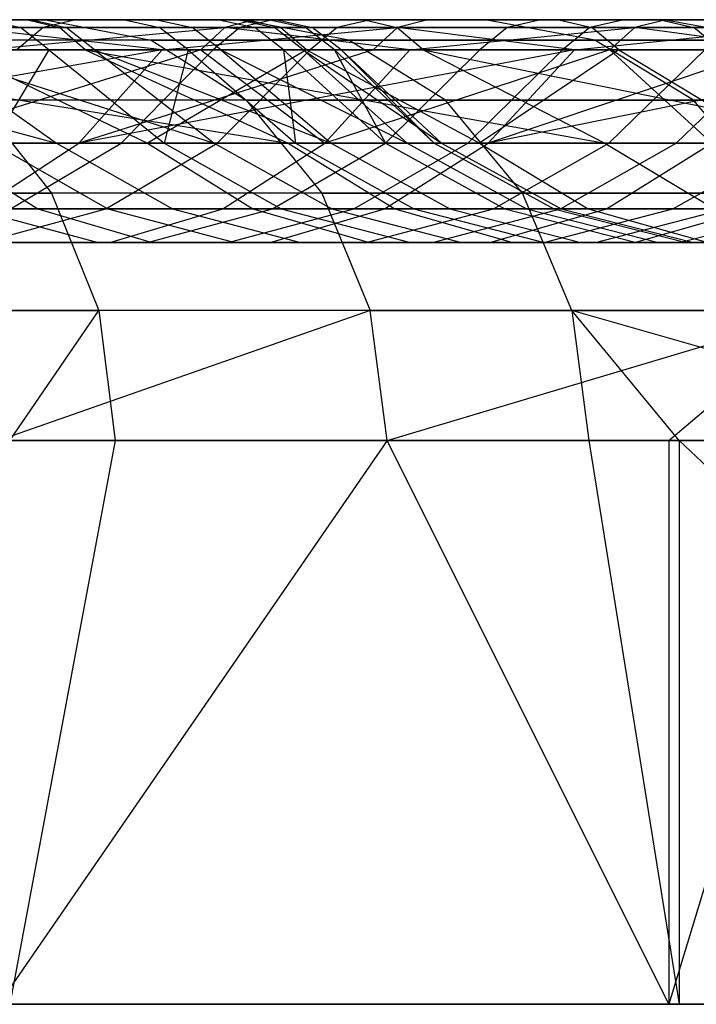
# Model space of a CAD drawing. Extents: x -172 to 172, y -29 to 28.
# Tile 856 of 914: x 136 to 144, y 8 to 19. Entities that reach past the tile are written whole.
import ezdxf

# ---------------------------------------------------------------- set-up
doc = ezdxf.new("R2010")
doc.units = 0
doc.header["$LTSCALE"] = 25.4
doc.layers.get('0').update_dxf_attribs({"linetype": 'CONTINUOUS'})

msp = doc.modelspace()

# ---------------------------------------------------------------- linework, layer by layer
at = {"color": 0}
for p, q in [((130.312, 19.3, -1138.012), (135.959, 19.3, -1145.417)), ((130.312, 19.3, -1138.012), (135.959, 19.3, -1145.417)), ((135.75, 19.3, -1315.411), (131.281, 19.3, -1323.253)), ((135.75, 19.3, -1315.411), (131.281, 19.3, -1323.253)), ((131.643, 19.205, -1323.474), (136.124, 19.205, -1315.61)), ((131.643, 19.205, -1323.474), (136.124, 19.205, -1315.61)), ((135.929, 19.205, -1306.298), (131.955, 19.205, -1314.24)), ((135.929, 19.205, -1306.298), (131.955, 19.205, -1314.24)), ((132.329, 19.3, -1314.44), (136.314, 19.3, -1306.476)), ((132.329, 19.3, -1314.44), (136.314, 19.3, -1306.476)), ((132.779, 19.205, -1145.569), (138.092, 19.205, -1153.238)), ((132.779, 19.205, -1145.569), (138.092, 19.205, -1153.238)), ((138.288, 19.3, -1337.763), (132.822, 19.3, -1345.302)), ((138.288, 19.3, -1337.763), (132.822, 19.3, -1345.302)), ((138.448, 19.3, -1153.006), (133.121, 19.3, -1145.318)), ((138.448, 19.3, -1153.006), (133.121, 19.3, -1145.318)), ((135.663, 19.205, -1212.242), (133.497, 19.205, -1203.949)), ((135.663, 19.205, -1212.242), (133.497, 19.205, -1203.949)), ((135.79, 19.3, -1271.695), (133.781, 19.3, -1280)), ((135.79, 19.3, -1271.695), (133.781, 19.3, -1280)), ((134.19, 19.205, -1280.113), (136.205, 19.205, -1271.782)), ((134.19, 19.205, -1280.113), (136.205, 19.205, -1271.782)), ((134.197, 19.3, -1168.242), (138.368, 19.3, -1176.247)), ((134.197, 19.3, -1168.242), (138.368, 19.3, -1176.247)), ((138.75, 19.205, -1176.062), (134.568, 19.205, -1168.035)), ((138.75, 19.205, -1176.062), (134.568, 19.205, -1168.035)), ((134.605, 19.205, -1177.424), (138.268, 19.205, -1185.513)), ((134.605, 19.205, -1177.424), (138.268, 19.205, -1185.513)), ((138.66, 19.3, -1185.35), (134.986, 19.3, -1177.237)), ((138.66, 19.3, -1185.35), (134.986, 19.3, -1177.237)), ((140.144, 19.205, -1330.033), (135.01, 19.205, -1337.823)), ((137.345, 18.94, -1333.775), (135.01, 19.205, -1337.823)), ((140.144, 19.205, -1330.033), (135.01, 19.205, -1337.823)), ((137.345, 18.94, -1333.775), (135.01, 19.205, -1337.823)), ((135.207, 18.94, -1149.562), (138.092, 19.205, -1153.238)), ((135.207, 18.94, -1149.562), (138.092, 19.205, -1153.238)), ((135.249, 19.3, -1212.336), (136.896, 19.3, -1220.721)), ((135.249, 19.3, -1212.336), (136.896, 19.3, -1220.721)), ((135.249, 19.3, -1212.336), (135.663, 19.205, -1212.242)), ((135.249, 19.3, -1212.336), (135.663, 19.205, -1212.242)), ((135.358, 19.3, -1338.066), (140.505, 19.3, -1330.256)), ((135.358, 19.3, -1338.066), (140.505, 19.3, -1330.256)), ((135.929, 19.205, -1306.298), (135.616, 18.94, -1306.153)), ((135.929, 19.205, -1306.298), (135.616, 18.94, -1306.153)), ((137.314, 19.205, -1220.652), (135.663, 19.205, -1212.242)), ((137.314, 19.205, -1220.652), (135.663, 19.205, -1212.242)), ((135.998, 18.94, -1212.165), (135.663, 19.205, -1212.242)), ((135.998, 18.94, -1212.165), (135.663, 19.205, -1212.242)), ((139.751, 19.3, -1307.319), (135.75, 19.3, -1315.411)), ((135.75, 19.3, -1315.411), (136.124, 19.205, -1315.61)), ((139.751, 19.3, -1307.319), (135.75, 19.3, -1315.411)), ((135.75, 19.3, -1315.411), (136.124, 19.205, -1315.61)), ((137.283, 19.3, -1263.282), (135.79, 19.3, -1271.695)), ((137.283, 19.3, -1263.282), (135.79, 19.3, -1271.695)), ((135.79, 19.3, -1271.695), (136.205, 19.205, -1271.782)), ((135.79, 19.3, -1271.695), (136.205, 19.205, -1271.782)), ((136.314, 19.3, -1306.476), (135.929, 19.205, -1306.298)), ((136.314, 19.3, -1306.476), (135.929, 19.205, -1306.298)), ((139.425, 19.205, -1298.135), (135.929, 19.205, -1306.298)), ((139.425, 19.205, -1298.135), (135.929, 19.205, -1306.298)), ((135.959, 19.3, -1145.417), (141.186, 19.3, -1153.124)), ((135.959, 19.3, -1145.417), (141.186, 19.3, -1153.124)), ((135.959, 19.3, -1145.417), (137.213, 19.055, -1144.515)), ((135.959, 19.3, -1145.417), (137.213, 19.055, -1144.515)), ((136.428, 18.94, -1315.771), (136.124, 19.205, -1315.61)), ((136.124, 19.205, -1315.61), (140.136, 19.205, -1307.496)), ((136.124, 19.205, -1315.61), (140.136, 19.205, -1307.496)), ((136.428, 18.94, -1315.771), (136.124, 19.205, -1315.61)), ((136.542, 18.94, -1271.852), (136.205, 19.205, -1271.782)), ((136.205, 19.205, -1271.782), (137.703, 19.205, -1263.343)), ((136.205, 19.205, -1271.782), (137.703, 19.205, -1263.343)), ((136.542, 18.94, -1271.852), (136.205, 19.205, -1271.782)), ((136.314, 19.3, -1306.476), (139.82, 19.3, -1298.29)), ((136.314, 19.3, -1306.476), (139.82, 19.3, -1298.29)), ((136.896, 19.3, -1220.721), (138.023, 19.3, -1229.191)), ((136.896, 19.3, -1220.721), (138.023, 19.3, -1229.191)), ((136.896, 19.3, -1220.721), (137.314, 19.205, -1220.652)), ((136.896, 19.3, -1220.721), (137.314, 19.205, -1220.652)), ((138.256, 19.3, -1254.792), (137.283, 19.3, -1263.282)), ((137.283, 19.3, -1263.282), (137.703, 19.205, -1263.343)), ((138.256, 19.3, -1254.792), (137.283, 19.3, -1263.282)), ((137.283, 19.3, -1263.282), (137.703, 19.205, -1263.343)), ((138.445, 19.205, -1229.148), (137.314, 19.205, -1220.652)), ((137.654, 18.94, -1220.596), (137.314, 19.205, -1220.652)), ((138.445, 19.205, -1229.148), (137.314, 19.205, -1220.652)), ((137.654, 18.94, -1220.596), (137.314, 19.205, -1220.652)), ((137.345, 18.94, -1333.775), (140.144, 19.205, -1330.033)), ((137.345, 18.94, -1333.775), (140.144, 19.205, -1330.033)), ((138.044, 18.94, -1263.393), (137.703, 19.205, -1263.343)), ((138.044, 18.94, -1263.393), (137.703, 19.205, -1263.343)), ((137.703, 19.205, -1263.343), (138.679, 19.205, -1254.828)), ((137.703, 19.205, -1263.343), (138.679, 19.205, -1254.828)), ((137.804, 18.94, -1153.426), (138.092, 19.205, -1153.238)), ((137.804, 18.94, -1153.426), (138.092, 19.205, -1153.238)), ((138.268, 19.205, -1185.513), (137.951, 18.94, -1185.646)), ((138.268, 19.205, -1185.513), (137.951, 18.94, -1185.646)), ((138.023, 19.3, -1229.191), (138.627, 19.3, -1237.715)), ((138.023, 19.3, -1229.191), (138.445, 19.205, -1229.148)), ((138.023, 19.3, -1229.191), (138.627, 19.3, -1237.715)), ((138.023, 19.3, -1229.191), (138.445, 19.205, -1229.148)), ((138.448, 19.3, -1153.006), (138.092, 19.205, -1153.238)), ((138.448, 19.3, -1153.006), (138.092, 19.205, -1153.238)), ((140.291, 18.94, -1157.361), (138.092, 19.205, -1153.238)), ((140.291, 18.94, -1157.361), (138.092, 19.205, -1153.238)), ((138.092, 19.205, -1153.238), (142.964, 19.205, -1161.194)), ((138.092, 19.205, -1153.238), (142.964, 19.205, -1161.194)), ((138.705, 19.3, -1246.259), (138.256, 19.3, -1254.792)), ((138.705, 19.3, -1246.259), (138.256, 19.3, -1254.792)), ((138.256, 19.3, -1254.792), (138.679, 19.205, -1254.828)), ((138.256, 19.3, -1254.792), (138.679, 19.205, -1254.828)), ((138.66, 19.3, -1185.35), (138.268, 19.205, -1185.513)), ((138.66, 19.3, -1185.35), (138.268, 19.205, -1185.513)), ((138.268, 19.205, -1185.513), (141.446, 19.205, -1193.806)), ((138.268, 19.205, -1185.513), (141.446, 19.205, -1193.806)), ((143.327, 19.3, -1329.931), (138.288, 19.3, -1337.763)), ((139.564, 19.055, -1338.635), (138.288, 19.3, -1337.763)), ((143.327, 19.3, -1329.931), (138.288, 19.3, -1337.763)), ((139.564, 19.055, -1338.635), (138.288, 19.3, -1337.763)), ((138.368, 19.3, -1176.247), (142.062, 19.3, -1184.483)), ((138.368, 19.3, -1176.247), (142.062, 19.3, -1184.483)), ((138.368, 19.3, -1176.247), (138.75, 19.205, -1176.062)), ((138.368, 19.3, -1176.247), (138.75, 19.205, -1176.062)), ((139.051, 19.205, -1237.698), (138.445, 19.205, -1229.148)), ((138.787, 18.94, -1229.113), (138.445, 19.205, -1229.148)), ((139.051, 19.205, -1237.698), (138.445, 19.205, -1229.148)), ((138.787, 18.94, -1229.113), (138.445, 19.205, -1229.148)), ((143.332, 19.3, -1160.983), (138.448, 19.3, -1153.006)), ((143.332, 19.3, -1160.983), (138.448, 19.3, -1153.006)), ((138.627, 19.3, -1237.715), (138.705, 19.3, -1246.259)), ((138.627, 19.3, -1237.715), (139.051, 19.205, -1237.698)), ((138.627, 19.3, -1237.715), (138.705, 19.3, -1246.259)), ((138.627, 19.3, -1237.715), (139.051, 19.205, -1237.698)), ((141.846, 19.3, -1193.666), (138.66, 19.3, -1185.35)), ((141.846, 19.3, -1193.666), (138.66, 19.3, -1185.35)), ((139.022, 18.94, -1254.856), (138.679, 19.205, -1254.828)), ((139.022, 18.94, -1254.856), (138.679, 19.205, -1254.828)), ((138.679, 19.205, -1254.828), (139.129, 19.205, -1246.268)), ((138.679, 19.205, -1254.828), (139.129, 19.205, -1246.268)), ((138.705, 19.3, -1246.259), (139.129, 19.205, -1246.268)), ((138.705, 19.3, -1246.259), (139.129, 19.205, -1246.268)), ((139.06, 18.94, -1175.912), (138.75, 19.205, -1176.062)), ((142.454, 19.205, -1184.321), (138.75, 19.205, -1176.062)), ((139.06, 18.94, -1175.912), (138.75, 19.205, -1176.062)), ((142.454, 19.205, -1184.321), (138.75, 19.205, -1176.062)), ((139.129, 19.205, -1246.268), (139.051, 19.205, -1237.698)), ((139.394, 18.94, -1237.684), (139.051, 19.205, -1237.698)), ((139.129, 19.205, -1246.268), (139.051, 19.205, -1237.698)), ((139.394, 18.94, -1237.684), (139.051, 19.205, -1237.698)), ((139.425, 19.205, -1298.135), (139.105, 18.94, -1298.008)), ((139.425, 19.205, -1298.135), (139.105, 18.94, -1298.008)), ((139.473, 18.94, -1246.276), (139.129, 19.205, -1246.268)), ((139.473, 18.94, -1246.276), (139.129, 19.205, -1246.268)), ((139.82, 19.3, -1298.29), (139.425, 19.205, -1298.135)), ((139.82, 19.3, -1298.29), (139.425, 19.205, -1298.135)), ((142.431, 19.205, -1289.778), (139.425, 19.205, -1298.135)), ((142.431, 19.205, -1289.778), (139.425, 19.205, -1298.135)), ((143.27, 19.3, -1299.007), (139.751, 19.3, -1307.319)), ((143.27, 19.3, -1299.007), (139.751, 19.3, -1307.319)), ((139.751, 19.3, -1307.319), (140.136, 19.205, -1307.496)), ((139.751, 19.3, -1307.319), (140.136, 19.205, -1307.496)), ((139.82, 19.3, -1298.29), (142.835, 19.3, -1289.91)), ((139.82, 19.3, -1298.29), (142.835, 19.3, -1289.91)), ((139.852, 18.94, -1329.852), (140.144, 19.205, -1330.033)), ((139.852, 18.94, -1329.852), (140.144, 19.205, -1330.033)), ((140.449, 18.94, -1307.64), (140.136, 19.205, -1307.496)), ((140.136, 19.205, -1307.496), (143.665, 19.205, -1299.161)), ((140.136, 19.205, -1307.496), (143.665, 19.205, -1299.161)), ((140.449, 18.94, -1307.64), (140.136, 19.205, -1307.496)), ((140.505, 19.3, -1330.256), (140.144, 19.205, -1330.033)), ((140.505, 19.3, -1330.256), (140.144, 19.205, -1330.033)), ((142.247, 18.94, -1325.86), (140.144, 19.205, -1330.033)), ((142.247, 18.94, -1325.86), (140.144, 19.205, -1330.033)), ((144.83, 19.205, -1321.965), (140.144, 19.205, -1330.033)), ((144.83, 19.205, -1321.965), (140.144, 19.205, -1330.033)), ((140.291, 18.94, -1157.361), (142.964, 19.205, -1161.194)), ((140.291, 18.94, -1157.361), (142.964, 19.205, -1161.194)), ((140.505, 19.3, -1330.256), (145.202, 19.3, -1322.168)), ((140.505, 19.3, -1330.256), (145.202, 19.3, -1322.168)), ((141.446, 19.205, -1193.806), (141.121, 18.94, -1193.92)), ((141.446, 19.205, -1193.806), (141.121, 18.94, -1193.92)), ((141.186, 19.3, -1153.124), (145.977, 19.3, -1161.11)), ((142.489, 19.055, -1152.293), (141.186, 19.3, -1153.124)), ((141.186, 19.3, -1153.124), (145.977, 19.3, -1161.11)), ((142.489, 19.055, -1152.293), (141.186, 19.3, -1153.124)), ((141.846, 19.3, -1193.666), (141.446, 19.205, -1193.806)), ((141.846, 19.3, -1193.666), (141.446, 19.205, -1193.806)), ((141.446, 19.205, -1193.806), (144.126, 19.205, -1202.272)), ((141.446, 19.205, -1193.806), (144.126, 19.205, -1202.272)), ((144.534, 19.3, -1202.156), (141.846, 19.3, -1193.666)), ((144.534, 19.3, -1202.156), (141.846, 19.3, -1193.666)), ((142.062, 19.3, -1184.483), (145.266, 19.3, -1192.922)), ((142.062, 19.3, -1184.483), (145.266, 19.3, -1192.922)), ((142.062, 19.3, -1184.483), (142.454, 19.205, -1184.321)), ((142.062, 19.3, -1184.483), (142.454, 19.205, -1184.321)), ((142.431, 19.205, -1289.778), (142.104, 18.94, -1289.672)), ((142.431, 19.205, -1289.778), (142.104, 18.94, -1289.672)), ((142.247, 18.94, -1325.86), (144.83, 19.205, -1321.965)), ((142.247, 18.94, -1325.86), (144.83, 19.205, -1321.965)), ((142.835, 19.3, -1289.91), (142.431, 19.205, -1289.778)), ((142.835, 19.3, -1289.91), (142.431, 19.205, -1289.778)), ((144.938, 19.205, -1281.259), (142.431, 19.205, -1289.778)), ((144.938, 19.205, -1281.259), (142.431, 19.205, -1289.778)), ((145.667, 19.205, -1192.783), (142.454, 19.205, -1184.321)), ((142.772, 18.94, -1184.189), (142.454, 19.205, -1184.321)), ((142.772, 18.94, -1184.189), (142.454, 19.205, -1184.321)), ((145.667, 19.205, -1192.783), (142.454, 19.205, -1184.321)), ((142.665, 18.94, -1161.366), (142.964, 19.205, -1161.194)), ((142.665, 18.94, -1161.366), (142.964, 19.205, -1161.194)), ((142.835, 19.3, -1289.91), (145.348, 19.3, -1281.367)), ((142.835, 19.3, -1289.91), (145.348, 19.3, -1281.367)), ((143.332, 19.3, -1160.983), (142.964, 19.205, -1161.194)), ((143.332, 19.3, -1160.983), (142.964, 19.205, -1161.194)), ((142.964, 19.205, -1161.194), (147.377, 19.205, -1169.414)), ((144.925, 18.94, -1165.436), (142.964, 19.205, -1161.194)), ((142.964, 19.205, -1161.194), (147.377, 19.205, -1169.414)), ((144.925, 18.94, -1165.436), (142.964, 19.205, -1161.194)), ((146.295, 19.3, -1290.503), (143.27, 19.3, -1299.007)), ((143.27, 19.3, -1299.007), (143.665, 19.205, -1299.161)), ((146.295, 19.3, -1290.503), (143.27, 19.3, -1299.007)), ((143.27, 19.3, -1299.007), (143.665, 19.205, -1299.161)), ((143.327, 19.3, -1329.931), (144.649, 19.055, -1330.731)), ((147.923, 19.3, -1321.832), (143.327, 19.3, -1329.931)), ((143.327, 19.3, -1329.931), (144.649, 19.055, -1330.731)), ((147.923, 19.3, -1321.832), (143.327, 19.3, -1329.931)), ((147.756, 19.3, -1169.224), (143.332, 19.3, -1160.983)), ((147.756, 19.3, -1169.224), (143.332, 19.3, -1160.983)), ((143.986, 18.94, -1299.286), (143.665, 19.205, -1299.161)), ((143.986, 18.94, -1299.286), (143.665, 19.205, -1299.161)), ((143.665, 19.205, -1299.161), (146.699, 19.205, -1290.633)), ((143.665, 19.205, -1299.161), (146.699, 19.205, -1290.633)), ((137.213, 19.055, -1144.515), (131.514, 19.055, -1137.042)), ((137.213, 19.055, -1144.515), (131.514, 19.055, -1137.042)), ((139.564, 19.055, -1338.635), (134.047, 19.055, -1346.243)), ((139.564, 19.055, -1338.635), (134.047, 19.055, -1346.243)), ((137.213, 19.055, -1144.515), (142.489, 19.055, -1152.293)), ((137.213, 19.055, -1144.515), (138.345, 18.345, -1143.7)), ((137.213, 19.055, -1144.515), (142.489, 19.055, -1152.293)), ((137.213, 19.055, -1144.515), (138.345, 18.345, -1143.7)), ((144.649, 19.055, -1330.731), (139.564, 19.055, -1338.635)), ((144.649, 19.055, -1330.731), (139.564, 19.055, -1338.635)), ((140.714, 18.345, -1339.421), (139.564, 19.055, -1338.635)), ((140.714, 18.345, -1339.421), (139.564, 19.055, -1338.635)), ((143.663, 18.345, -1151.543), (142.489, 19.055, -1152.293)), ((142.489, 19.055, -1152.293), (147.323, 19.055, -1160.352)), ((142.489, 19.055, -1152.293), (147.323, 19.055, -1160.352)), ((143.663, 18.345, -1151.543), (142.489, 19.055, -1152.293)), ((137.345, 18.94, -1333.775), (131.052, 17.832, -1340.692)), ((137.345, 18.94, -1333.775), (131.052, 17.832, -1340.692)), ((131.937, 18.94, -1323.653), (138.843, 17.832, -1313.697)), ((131.937, 18.94, -1323.653), (136.428, 18.94, -1315.771)), ((131.937, 18.94, -1323.653), (138.843, 17.832, -1313.697)), ((131.937, 18.94, -1323.653), (136.428, 18.94, -1315.771)), ((131.992, 18.94, -1288.415), (136.09, 17.832, -1278.939)), ((131.992, 18.94, -1288.415), (136.09, 17.832, -1278.939)), ((135.998, 18.94, -1212.165), (133.827, 18.94, -1203.852)), ((135.998, 18.94, -1212.165), (133.827, 18.94, -1203.852)), ((137.804, 18.94, -1153.426), (134.232, 17.832, -1150.238)), ((137.804, 18.94, -1153.426), (134.232, 17.832, -1150.238)), ((134.296, 18.94, -1177.575), (137.951, 18.94, -1185.646)), ((134.296, 18.94, -1177.575), (137.951, 18.94, -1185.646)), ((134.522, 18.94, -1280.204), (136.09, 17.832, -1278.939)), ((134.522, 18.94, -1280.204), (137.965, 17.832, -1270.814)), ((134.522, 18.94, -1280.204), (136.09, 17.832, -1278.939)), ((134.522, 18.94, -1280.204), (137.965, 17.832, -1270.814)), ((134.522, 18.94, -1280.204), (136.542, 18.94, -1271.852)), ((134.522, 18.94, -1280.204), (136.542, 18.94, -1271.852)), ((137.345, 18.94, -1333.775), (134.728, 18.94, -1337.625)), ((137.345, 18.94, -1333.775), (134.728, 18.94, -1337.625)), ((139.06, 18.94, -1175.912), (134.868, 18.94, -1167.867)), ((134.868, 18.94, -1167.867), (137.17, 17.832, -1169.6)), ((139.06, 18.94, -1175.912), (134.868, 18.94, -1167.867)), ((134.868, 18.94, -1167.867), (137.17, 17.832, -1169.6)), ((135.207, 18.94, -1149.562), (137.804, 18.94, -1153.426)), ((135.207, 18.94, -1149.562), (137.804, 18.94, -1153.426)), ((135.998, 18.94, -1212.165), (135.328, 17.832, -1204.774)), ((135.998, 18.94, -1212.165), (135.328, 17.832, -1204.774)), ((139.105, 18.94, -1298.008), (135.616, 18.94, -1306.153)), ((139.105, 18.94, -1298.008), (135.616, 18.94, -1306.153)), ((137.654, 18.94, -1220.596), (135.998, 18.94, -1212.165)), ((135.998, 18.94, -1212.165), (137.37, 17.832, -1212.858)), ((137.654, 18.94, -1220.596), (135.998, 18.94, -1212.165)), ((135.998, 18.94, -1212.165), (137.37, 17.832, -1212.858)), ((142.247, 18.94, -1325.86), (136.354, 17.832, -1333.122)), ((139.852, 18.94, -1329.852), (136.354, 17.832, -1333.122)), ((142.247, 18.94, -1325.86), (136.354, 17.832, -1333.122)), ((139.852, 18.94, -1329.852), (136.354, 17.832, -1333.122)), ((137.345, 18.94, -1333.775), (136.354, 17.832, -1333.122)), ((137.345, 18.94, -1333.775), (136.354, 17.832, -1333.122)), ((136.428, 18.94, -1315.771), (138.843, 17.832, -1313.697)), ((136.428, 18.94, -1315.771), (138.843, 17.832, -1313.697)), ((136.428, 18.94, -1315.771), (142.606, 17.832, -1305.729)), ((136.428, 18.94, -1315.771), (142.606, 17.832, -1305.729)), ((136.428, 18.94, -1315.771), (140.449, 18.94, -1307.64)), ((136.428, 18.94, -1315.771), (140.449, 18.94, -1307.64)), ((136.542, 18.94, -1271.852), (138.044, 18.94, -1263.393)), ((136.542, 18.94, -1271.852), (137.965, 17.832, -1270.814)), ((136.542, 18.94, -1271.852), (139.356, 17.832, -1262.593)), ((136.542, 18.94, -1271.852), (137.965, 17.832, -1270.814)), ((136.542, 18.94, -1271.852), (139.356, 17.832, -1262.593)), ((136.542, 18.94, -1271.852), (138.044, 18.94, -1263.393)), ((136.856, 17.832, -1186.103), (137.951, 18.94, -1185.646)), ((136.856, 17.832, -1186.103), (137.951, 18.94, -1185.646)), ((139.06, 18.94, -1175.912), (137.17, 17.832, -1169.6)), ((139.06, 18.94, -1175.912), (137.17, 17.832, -1169.6)), ((139.852, 18.94, -1329.852), (137.345, 18.94, -1333.775)), ((139.852, 18.94, -1329.852), (137.345, 18.94, -1333.775)), ((137.654, 18.94, -1220.596), (137.37, 17.832, -1212.858)), ((137.654, 18.94, -1220.596), (137.37, 17.832, -1212.858)), ((138.787, 18.94, -1229.113), (137.654, 18.94, -1220.596)), ((137.654, 18.94, -1220.596), (138.929, 17.832, -1221.049)), ((138.787, 18.94, -1229.113), (137.654, 18.94, -1220.596)), ((137.654, 18.94, -1220.596), (138.929, 17.832, -1221.049)), ((137.804, 18.94, -1153.426), (140.291, 18.94, -1157.361)), ((137.804, 18.94, -1153.426), (140.291, 18.94, -1157.361)), ((137.804, 18.94, -1153.426), (139.279, 17.832, -1157.981)), ((137.804, 18.94, -1153.426), (139.279, 17.832, -1157.981)), ((137.951, 18.94, -1185.646), (141.121, 18.94, -1193.92)), ((137.951, 18.94, -1185.646), (141.121, 18.94, -1193.92)), ((138.001, 17.832, -1297.574), (139.105, 18.94, -1298.008)), ((138.001, 17.832, -1297.574), (139.105, 18.94, -1298.008)), ((138.044, 18.94, -1263.393), (139.022, 18.94, -1254.856)), ((138.044, 18.94, -1263.393), (140.257, 17.832, -1254.303)), ((138.044, 18.94, -1263.393), (139.022, 18.94, -1254.856)), ((138.044, 18.94, -1263.393), (139.356, 17.832, -1262.593)), ((138.044, 18.94, -1263.393), (139.356, 17.832, -1262.593)), ((138.044, 18.94, -1263.393), (140.257, 17.832, -1254.303)), ((139.394, 18.94, -1237.684), (138.787, 18.94, -1229.113)), ((138.787, 18.94, -1229.113), (140.001, 17.832, -1229.319)), ((138.787, 18.94, -1229.113), (140.001, 17.832, -1229.319)), ((138.787, 18.94, -1229.113), (138.929, 17.832, -1221.049)), ((138.787, 18.94, -1229.113), (138.929, 17.832, -1221.049)), ((139.394, 18.94, -1237.684), (138.787, 18.94, -1229.113)), ((139.022, 18.94, -1254.856), (139.473, 18.94, -1246.276)), ((139.022, 18.94, -1254.856), (140.257, 17.832, -1254.303)), ((139.022, 18.94, -1254.856), (140.666, 17.832, -1245.975)), ((139.022, 18.94, -1254.856), (140.666, 17.832, -1245.975)), ((139.022, 18.94, -1254.856), (139.473, 18.94, -1246.276)), ((139.022, 18.94, -1254.856), (140.257, 17.832, -1254.303)), ((142.772, 18.94, -1184.189), (139.06, 18.94, -1175.912)), ((139.06, 18.94, -1175.912), (141.117, 17.832, -1177.478)), ((142.772, 18.94, -1184.189), (139.06, 18.94, -1175.912)), ((139.06, 18.94, -1175.912), (141.117, 17.832, -1177.478)), ((142.104, 18.94, -1289.672), (139.105, 18.94, -1298.008)), ((142.104, 18.94, -1289.672), (139.105, 18.94, -1298.008)), ((142.665, 18.94, -1161.366), (139.279, 17.832, -1157.981)), ((140.291, 18.94, -1157.361), (139.279, 17.832, -1157.981)), ((140.291, 18.94, -1157.361), (139.279, 17.832, -1157.981)), ((142.665, 18.94, -1161.366), (139.279, 17.832, -1157.981)), ((139.473, 18.94, -1246.276), (139.394, 18.94, -1237.684)), ((139.394, 18.94, -1237.684), (140.58, 17.832, -1237.637)), ((139.394, 18.94, -1237.684), (140.001, 17.832, -1229.319)), ((139.473, 18.94, -1246.276), (139.394, 18.94, -1237.684)), ((139.394, 18.94, -1237.684), (140.58, 17.832, -1237.637)), ((139.394, 18.94, -1237.684), (140.001, 17.832, -1229.319)), ((139.473, 18.94, -1246.276), (140.666, 17.832, -1245.975)), ((139.473, 18.94, -1246.276), (140.58, 17.832, -1237.637)), ((139.473, 18.94, -1246.276), (140.666, 17.832, -1245.975)), ((139.473, 18.94, -1246.276), (140.58, 17.832, -1237.637)), ((142.247, 18.94, -1325.86), (139.852, 18.94, -1329.852)), ((142.247, 18.94, -1325.86), (139.852, 18.94, -1329.852)), ((140.001, 17.832, -1194.311), (141.121, 18.94, -1193.92)), ((140.001, 17.832, -1194.311), (141.121, 18.94, -1193.92)), ((140.291, 18.94, -1157.361), (142.665, 18.94, -1161.366)), ((140.291, 18.94, -1157.361), (142.665, 18.94, -1161.366)), ((140.449, 18.94, -1307.64), (142.606, 17.832, -1305.729)), ((140.449, 18.94, -1307.64), (145.912, 17.832, -1297.561)), ((140.449, 18.94, -1307.64), (145.912, 17.832, -1297.561)), ((140.449, 18.94, -1307.64), (143.986, 18.94, -1299.286)), ((140.449, 18.94, -1307.64), (142.606, 17.832, -1305.729)), ((140.449, 18.94, -1307.64), (143.986, 18.94, -1299.286)), ((140.977, 17.832, -1289.303), (142.104, 18.94, -1289.672)), ((140.977, 17.832, -1289.303), (142.104, 18.94, -1289.672)), ((142.772, 18.94, -1184.189), (141.117, 17.832, -1177.478)), ((142.772, 18.94, -1184.189), (141.117, 17.832, -1177.478)), ((141.121, 18.94, -1193.92), (143.795, 18.94, -1202.366)), ((141.121, 18.94, -1193.92), (143.795, 18.94, -1202.366)), ((144.527, 18.94, -1321.801), (141.221, 17.832, -1325.264)), ((146.692, 18.94, -1317.68), (141.221, 17.832, -1325.264)), ((142.247, 18.94, -1325.86), (141.221, 17.832, -1325.264)), ((146.692, 18.94, -1317.68), (141.221, 17.832, -1325.264)), ((144.527, 18.94, -1321.801), (141.221, 17.832, -1325.264)), ((142.247, 18.94, -1325.86), (141.221, 17.832, -1325.264)), ((144.605, 18.94, -1281.172), (142.104, 18.94, -1289.672)), ((144.605, 18.94, -1281.172), (142.104, 18.94, -1289.672)), ((144.527, 18.94, -1321.801), (142.247, 18.94, -1325.86)), ((144.527, 18.94, -1321.801), (142.247, 18.94, -1325.86)), ((142.654, 17.832, -1202.691), (143.795, 18.94, -1202.366)), ((142.654, 17.832, -1202.691), (143.795, 18.94, -1202.366)), ((142.665, 18.94, -1161.366), (144.925, 18.94, -1165.436)), ((142.665, 18.94, -1161.366), (144.925, 18.94, -1165.436)), ((142.665, 18.94, -1161.366), (143.88, 17.832, -1165.997)), ((142.665, 18.94, -1161.366), (143.88, 17.832, -1165.997)), ((145.992, 18.94, -1192.67), (142.772, 18.94, -1184.189)), ((142.772, 18.94, -1184.189), (144.612, 17.832, -1185.567)), ((145.992, 18.94, -1192.67), (142.772, 18.94, -1184.189)), ((142.772, 18.94, -1184.189), (144.612, 17.832, -1185.567)), ((143.457, 17.832, -1280.871), (144.605, 18.94, -1281.172)), ((143.457, 17.832, -1280.871), (144.605, 18.94, -1281.172)), ((138.345, 18.345, -1143.7), (132.599, 18.345, -1136.166)), ((138.345, 18.345, -1143.7), (132.599, 18.345, -1136.166)), ((140.714, 18.345, -1339.421), (135.152, 18.345, -1347.093)), ((140.714, 18.345, -1339.421), (135.152, 18.345, -1347.093)), ((135.152, 18.345, -1347.093), (136.029, 17.239, -1347.767)), ((135.152, 18.345, -1347.093), (136.029, 17.239, -1347.767)), ((138.345, 18.345, -1143.7), (143.663, 18.345, -1151.543)), ((138.345, 18.345, -1143.7), (139.243, 17.239, -1143.054)), ((138.345, 18.345, -1143.7), (143.663, 18.345, -1151.543)), ((138.345, 18.345, -1143.7), (139.243, 17.239, -1143.054)), ((145.842, 18.345, -1331.452), (140.714, 18.345, -1339.421)), ((141.628, 17.239, -1340.045), (140.714, 18.345, -1339.421)), ((145.842, 18.345, -1331.452), (140.714, 18.345, -1339.421)), ((141.628, 17.239, -1340.045), (140.714, 18.345, -1339.421)), ((144.596, 17.239, -1150.948), (143.663, 18.345, -1151.543)), ((143.663, 18.345, -1151.543), (148.538, 18.345, -1159.668)), ((143.663, 18.345, -1151.543), (148.538, 18.345, -1159.668)), ((144.596, 17.239, -1150.948), (143.663, 18.345, -1151.543)), ((131.052, 17.832, -1340.692), (136.354, 17.832, -1333.122)), ((131.052, 17.832, -1340.692), (136.354, 17.832, -1333.122)), ((137.17, 17.832, -1169.6), (132.784, 17.832, -1161.957)), ((137.17, 17.832, -1169.6), (132.784, 17.832, -1161.957)), ((136.856, 17.832, -1186.103), (133.23, 17.832, -1178.096)), ((136.856, 17.832, -1186.103), (133.23, 17.832, -1178.096)), ((133.737, 17.832, -1286.938), (136.09, 17.832, -1278.939)), ((133.737, 17.832, -1286.938), (136.09, 17.832, -1278.939)), ((139.279, 17.832, -1157.981), (134.232, 17.832, -1150.238)), ((139.279, 17.832, -1157.981), (134.232, 17.832, -1150.238)), ((134.54, 17.832, -1305.654), (138.001, 17.832, -1297.574)), ((134.54, 17.832, -1305.654), (138.001, 17.832, -1297.574)), ((134.635, 17.832, -1321.439), (135.866, 17.053, -1322.154)), ((134.635, 17.832, -1321.439), (135.866, 17.053, -1322.154)), ((134.635, 17.832, -1321.439), (138.843, 17.832, -1313.697)), ((134.635, 17.832, -1321.439), (138.843, 17.832, -1313.697)), ((135.166, 17.053, -1332.339), (136.354, 17.832, -1333.122)), ((135.166, 17.053, -1332.339), (136.354, 17.832, -1333.122)), ((137.37, 17.832, -1212.858), (135.328, 17.832, -1204.774)), ((137.37, 17.832, -1212.858), (135.328, 17.832, -1204.774)), ((135.328, 17.832, -1204.774), (136.698, 17.053, -1204.384)), ((135.328, 17.832, -1204.774), (136.698, 17.053, -1204.384)), ((135.542, 17.053, -1186.652), (136.856, 17.832, -1186.103)), ((135.542, 17.053, -1186.652), (136.856, 17.832, -1186.103)), ((136.09, 17.832, -1278.939), (137.965, 17.832, -1270.814)), ((136.09, 17.832, -1278.939), (137.468, 17.053, -1279.3)), ((136.09, 17.832, -1278.939), (137.468, 17.053, -1279.3)), ((136.09, 17.832, -1278.939), (137.965, 17.832, -1270.814)), ((136.354, 17.832, -1333.122), (141.221, 17.832, -1325.264)), ((136.354, 17.832, -1333.122), (141.221, 17.832, -1325.264)), ((136.676, 17.053, -1297.052), (138.001, 17.832, -1297.574)), ((136.676, 17.053, -1297.052), (138.001, 17.832, -1297.574)), ((140.001, 17.832, -1194.311), (136.856, 17.832, -1186.103)), ((140.001, 17.832, -1194.311), (136.856, 17.832, -1186.103)), ((141.117, 17.832, -1177.478), (137.17, 17.832, -1169.6)), ((137.17, 17.832, -1169.6), (138.425, 17.053, -1168.926)), ((137.17, 17.832, -1169.6), (138.425, 17.053, -1168.926)), ((141.117, 17.832, -1177.478), (137.17, 17.832, -1169.6)), ((138.929, 17.832, -1221.049), (137.37, 17.832, -1212.858)), ((137.37, 17.832, -1212.858), (138.76, 17.053, -1212.551)), ((138.929, 17.832, -1221.049), (137.37, 17.832, -1212.858)), ((137.37, 17.832, -1212.858), (138.76, 17.053, -1212.551)), ((137.965, 17.832, -1270.814), (139.356, 17.832, -1262.593)), ((137.965, 17.832, -1270.814), (139.362, 17.053, -1271.093)), ((137.965, 17.832, -1270.814), (139.356, 17.832, -1262.593)), ((137.965, 17.832, -1270.814), (139.362, 17.053, -1271.093)), ((138.001, 17.832, -1297.574), (140.977, 17.832, -1289.303)), ((138.001, 17.832, -1297.574), (140.977, 17.832, -1289.303)), ((138.065, 17.053, -1158.724), (139.279, 17.832, -1157.981)), ((138.065, 17.053, -1158.724), (139.279, 17.832, -1157.981)), ((138.657, 17.053, -1194.781), (140.001, 17.832, -1194.311)), ((138.657, 17.053, -1194.781), (140.001, 17.832, -1194.311)), ((138.843, 17.832, -1313.697), (140.112, 17.053, -1314.341)), ((138.843, 17.832, -1313.697), (142.606, 17.832, -1305.729)), ((138.843, 17.832, -1313.697), (140.112, 17.053, -1314.341)), ((138.843, 17.832, -1313.697), (142.606, 17.832, -1305.729)), ((140.001, 17.832, -1229.319), (138.929, 17.832, -1221.049)), ((138.929, 17.832, -1221.049), (140.335, 17.053, -1220.825)), ((140.001, 17.832, -1229.319), (138.929, 17.832, -1221.049)), ((138.929, 17.832, -1221.049), (140.335, 17.053, -1220.825)), ((143.88, 17.832, -1165.997), (139.279, 17.832, -1157.981)), ((143.88, 17.832, -1165.997), (139.279, 17.832, -1157.981)), ((139.356, 17.832, -1262.593), (140.257, 17.832, -1254.303)), ((139.356, 17.832, -1262.593), (140.766, 17.053, -1262.788)), ((139.356, 17.832, -1262.593), (140.257, 17.832, -1254.303)), ((139.356, 17.832, -1262.593), (140.766, 17.053, -1262.788)), ((139.623, 17.053, -1288.861), (140.977, 17.832, -1289.303)), ((139.623, 17.053, -1288.861), (140.977, 17.832, -1289.303)), ((139.989, 17.053, -1324.549), (141.221, 17.832, -1325.264)), ((139.989, 17.053, -1324.549), (141.221, 17.832, -1325.264)), ((142.654, 17.832, -1202.691), (140.001, 17.832, -1194.311)), ((140.58, 17.832, -1237.637), (140.001, 17.832, -1229.319)), ((142.654, 17.832, -1202.691), (140.001, 17.832, -1194.311)), ((140.001, 17.832, -1229.319), (141.417, 17.053, -1229.178)), ((140.58, 17.832, -1237.637), (140.001, 17.832, -1229.319)), ((140.001, 17.832, -1229.319), (141.417, 17.053, -1229.178)), ((140.257, 17.832, -1254.303), (140.666, 17.832, -1245.975)), ((140.257, 17.832, -1254.303), (141.677, 17.053, -1254.415)), ((140.257, 17.832, -1254.303), (140.666, 17.832, -1245.975)), ((140.257, 17.832, -1254.303), (141.677, 17.053, -1254.415)), ((140.666, 17.832, -1245.975), (140.58, 17.832, -1237.637)), ((140.666, 17.832, -1245.975), (140.58, 17.832, -1237.637)), ((140.58, 17.832, -1237.637), (142.003, 17.053, -1237.58)), ((140.58, 17.832, -1237.637), (142.003, 17.053, -1237.58)), ((140.666, 17.832, -1245.975), (142.089, 17.053, -1246.002)), ((140.666, 17.832, -1245.975), (142.089, 17.053, -1246.002)), ((140.977, 17.832, -1289.303), (143.457, 17.832, -1280.871)), ((140.977, 17.832, -1289.303), (143.457, 17.832, -1280.871)), ((141.117, 17.832, -1177.478), (142.408, 17.053, -1176.877)), ((144.612, 17.832, -1185.567), (141.117, 17.832, -1177.478)), ((141.117, 17.832, -1177.478), (142.408, 17.053, -1176.877)), ((144.612, 17.832, -1185.567), (141.117, 17.832, -1177.478)), ((141.221, 17.832, -1325.264), (145.634, 17.832, -1317.143)), ((141.221, 17.832, -1325.264), (145.634, 17.832, -1317.143)), ((141.285, 17.053, -1203.08), (142.654, 17.832, -1202.691)), ((141.285, 17.053, -1203.08), (142.654, 17.832, -1202.691)), ((142.08, 17.053, -1280.51), (143.457, 17.832, -1280.871)), ((142.08, 17.053, -1280.51), (143.457, 17.832, -1280.871)), ((142.606, 17.832, -1305.729), (143.91, 17.053, -1306.3)), ((142.606, 17.832, -1305.729), (145.912, 17.832, -1297.561)), ((142.606, 17.832, -1305.729), (143.91, 17.053, -1306.3)), ((142.606, 17.832, -1305.729), (145.912, 17.832, -1297.561)), ((142.626, 17.053, -1166.671), (143.88, 17.832, -1165.997)), ((142.626, 17.053, -1166.671), (143.88, 17.832, -1165.997)), ((144.806, 17.832, -1211.213), (142.654, 17.832, -1202.691)), ((144.806, 17.832, -1211.213), (142.654, 17.832, -1202.691)), ((143.416, 17.053, -1211.521), (144.806, 17.832, -1211.213)), ((143.416, 17.053, -1211.521), (144.806, 17.832, -1211.213)), ((143.457, 17.832, -1280.871), (145.434, 17.832, -1272.306)), ((143.457, 17.832, -1280.871), (145.434, 17.832, -1272.306)), ((130.011, 17.239, -1355.165), (136.029, 17.239, -1347.767)), ((130.011, 17.239, -1355.165), (136.029, 17.239, -1347.767)), ((139.243, 17.239, -1143.054), (133.459, 17.239, -1135.471)), ((139.243, 17.239, -1143.054), (133.459, 17.239, -1135.471)), ((141.628, 17.239, -1340.045), (136.029, 17.239, -1347.767)), ((136.029, 17.239, -1347.767), (136.593, 15.845, -1348.199)), ((136.029, 17.239, -1347.767), (136.593, 15.845, -1348.199)), ((141.628, 17.239, -1340.045), (136.029, 17.239, -1347.767)), ((139.243, 17.239, -1143.054), (144.596, 17.239, -1150.948)), ((139.243, 17.239, -1143.054), (139.819, 15.845, -1142.64)), ((139.243, 17.239, -1143.054), (144.596, 17.239, -1150.948)), ((139.243, 17.239, -1143.054), (139.819, 15.845, -1142.64)), ((146.788, 17.239, -1332.025), (141.628, 17.239, -1340.045)), ((146.788, 17.239, -1332.025), (141.628, 17.239, -1340.045)), ((142.214, 15.845, -1340.446), (141.628, 17.239, -1340.045)), ((142.214, 15.845, -1340.446), (141.628, 17.239, -1340.045)), ((131.184, 17.053, -1329.714), (135.866, 17.053, -1322.154)), ((131.184, 17.053, -1329.714), (135.866, 17.053, -1322.154)), ((138.065, 17.053, -1158.724), (133.061, 17.053, -1151.049)), ((138.065, 17.053, -1158.724), (133.061, 17.053, -1151.049)), ((133.248, 17.053, -1305.055), (136.676, 17.053, -1297.052)), ((133.248, 17.053, -1305.055), (136.676, 17.053, -1297.052)), ((138.425, 17.053, -1168.926), (133.998, 17.053, -1161.214)), ((138.425, 17.053, -1168.926), (133.998, 17.053, -1161.214)), ((136.698, 17.053, -1204.384), (134.156, 17.053, -1196.354)), ((136.698, 17.053, -1204.384), (134.156, 17.053, -1196.354)), ((135.09, 17.053, -1287.38), (136.585, 16.651, -1287.869)), ((135.09, 17.053, -1287.38), (136.585, 16.651, -1287.869)), ((135.09, 17.053, -1287.38), (137.468, 17.053, -1279.3)), ((135.09, 17.053, -1287.38), (137.468, 17.053, -1279.3)), ((135.166, 17.053, -1332.339), (139.989, 17.053, -1324.549)), ((135.166, 17.053, -1332.339), (139.989, 17.053, -1324.549)), ((135.213, 16.651, -1296.476), (136.676, 17.053, -1297.052)), ((135.213, 16.651, -1296.476), (136.676, 17.053, -1297.052)), ((138.657, 17.053, -1194.781), (135.542, 17.053, -1186.652)), ((138.657, 17.053, -1194.781), (135.542, 17.053, -1186.652)), ((135.866, 17.053, -1322.154), (137.226, 16.651, -1322.944)), ((135.866, 17.053, -1322.154), (137.226, 16.651, -1322.944)), ((135.866, 17.053, -1322.154), (140.112, 17.053, -1314.341)), ((135.866, 17.053, -1322.154), (140.112, 17.053, -1314.341)), ((136.676, 17.053, -1297.052), (139.623, 17.053, -1288.861)), ((136.676, 17.053, -1297.052), (139.623, 17.053, -1288.861)), ((136.698, 17.053, -1204.384), (138.211, 16.651, -1203.954)), ((138.76, 17.053, -1212.551), (136.698, 17.053, -1204.384)), ((136.698, 17.053, -1204.384), (138.211, 16.651, -1203.954)), ((138.76, 17.053, -1212.551), (136.698, 17.053, -1204.384)), ((136.723, 16.651, -1159.545), (138.065, 17.053, -1158.724)), ((136.723, 16.651, -1159.545), (138.065, 17.053, -1158.724)), ((137.172, 16.651, -1195.3), (138.657, 17.053, -1194.781)), ((137.172, 16.651, -1195.3), (138.657, 17.053, -1194.781)), ((137.468, 17.053, -1279.3), (138.989, 16.651, -1279.699)), ((137.468, 17.053, -1279.3), (139.362, 17.053, -1271.093)), ((137.468, 17.053, -1279.3), (138.989, 16.651, -1279.699)), ((137.468, 17.053, -1279.3), (139.362, 17.053, -1271.093)), ((142.626, 17.053, -1166.671), (138.065, 17.053, -1158.724)), ((142.626, 17.053, -1166.671), (138.065, 17.053, -1158.724)), ((138.128, 16.651, -1288.373), (139.623, 17.053, -1288.861)), ((138.128, 16.651, -1288.373), (139.623, 17.053, -1288.861)), ((138.425, 17.053, -1168.926), (139.81, 16.651, -1168.182)), ((142.408, 17.053, -1176.877), (138.425, 17.053, -1168.926)), ((138.425, 17.053, -1168.926), (139.81, 16.651, -1168.182)), ((142.408, 17.053, -1176.877), (138.425, 17.053, -1168.926)), ((138.629, 16.651, -1323.759), (139.989, 17.053, -1324.549)), ((138.629, 16.651, -1323.759), (139.989, 17.053, -1324.549)), ((141.285, 17.053, -1203.08), (138.657, 17.053, -1194.781)), ((141.285, 17.053, -1203.08), (138.657, 17.053, -1194.781)), ((140.335, 17.053, -1220.825), (138.76, 17.053, -1212.551)), ((138.76, 17.053, -1212.551), (140.296, 16.651, -1212.211)), ((138.76, 17.053, -1212.551), (140.296, 16.651, -1212.211)), ((140.335, 17.053, -1220.825), (138.76, 17.053, -1212.551)), ((139.362, 17.053, -1271.093), (140.904, 16.651, -1271.401)), ((139.362, 17.053, -1271.093), (140.766, 17.053, -1262.788)), ((139.362, 17.053, -1271.093), (140.904, 16.651, -1271.401)), ((139.362, 17.053, -1271.093), (140.766, 17.053, -1262.788)), ((139.623, 17.053, -1288.861), (142.08, 17.053, -1280.51)), ((139.623, 17.053, -1288.861), (142.08, 17.053, -1280.51)), ((139.772, 16.651, -1203.51), (141.285, 17.053, -1203.08)), ((139.772, 16.651, -1203.51), (141.285, 17.053, -1203.08)), ((139.989, 17.053, -1324.549), (144.365, 17.053, -1316.499)), ((139.989, 17.053, -1324.549), (144.365, 17.053, -1316.499)), ((140.112, 17.053, -1314.341), (141.515, 16.651, -1315.053)), ((140.112, 17.053, -1314.341), (143.91, 17.053, -1306.3)), ((140.112, 17.053, -1314.341), (141.515, 16.651, -1315.053)), ((140.112, 17.053, -1314.341), (143.91, 17.053, -1306.3)), ((140.335, 17.053, -1220.825), (141.888, 16.651, -1220.577)), ((141.417, 17.053, -1229.178), (140.335, 17.053, -1220.825)), ((140.335, 17.053, -1220.825), (141.888, 16.651, -1220.577)), ((141.417, 17.053, -1229.178), (140.335, 17.053, -1220.825)), ((140.559, 16.651, -1280.111), (142.08, 17.053, -1280.51)), ((140.559, 16.651, -1280.111), (142.08, 17.053, -1280.51)), ((140.766, 17.053, -1262.788), (142.324, 16.651, -1263.005)), ((140.766, 17.053, -1262.788), (142.324, 16.651, -1263.005)), ((140.766, 17.053, -1262.788), (141.677, 17.053, -1254.415)), ((140.766, 17.053, -1262.788), (141.677, 17.053, -1254.415)), ((141.24, 16.651, -1167.415), (142.626, 17.053, -1166.671)), ((141.24, 16.651, -1167.415), (142.626, 17.053, -1166.671)), ((143.416, 17.053, -1211.521), (141.285, 17.053, -1203.08)), ((143.416, 17.053, -1211.521), (141.285, 17.053, -1203.08)), ((141.417, 17.053, -1229.178), (142.982, 16.651, -1229.022)), ((142.003, 17.053, -1237.58), (141.417, 17.053, -1229.178)), ((141.417, 17.053, -1229.178), (142.982, 16.651, -1229.022)), ((142.003, 17.053, -1237.58), (141.417, 17.053, -1229.178)), ((141.677, 17.053, -1254.415), (143.244, 16.651, -1254.538)), ((141.677, 17.053, -1254.415), (143.244, 16.651, -1254.538)), ((141.677, 17.053, -1254.415), (142.089, 17.053, -1246.002)), ((141.677, 17.053, -1254.415), (142.089, 17.053, -1246.002)), ((141.881, 16.651, -1211.86), (143.416, 17.053, -1211.521)), ((141.881, 16.651, -1211.86), (143.416, 17.053, -1211.521)), ((142.003, 17.053, -1237.58), (143.574, 16.651, -1237.517)), ((142.089, 17.053, -1246.002), (142.003, 17.053, -1237.58)), ((142.003, 17.053, -1237.58), (143.574, 16.651, -1237.517)), ((142.089, 17.053, -1246.002), (142.003, 17.053, -1237.58)), ((142.08, 17.053, -1280.51), (144.038, 17.053, -1272.027)), ((142.08, 17.053, -1280.51), (144.038, 17.053, -1272.027)), ((142.089, 17.053, -1246.002), (143.661, 16.651, -1246.033)), ((142.089, 17.053, -1246.002), (143.661, 16.651, -1246.033)), ((142.408, 17.053, -1176.877), (143.833, 16.651, -1176.212)), ((145.935, 17.053, -1185.04), (142.408, 17.053, -1176.877)), ((142.408, 17.053, -1176.877), (143.833, 16.651, -1176.212)), ((145.935, 17.053, -1185.04), (142.408, 17.053, -1176.877)), ((142.496, 16.651, -1271.719), (144.038, 17.053, -1272.027)), ((142.496, 16.651, -1271.719), (144.038, 17.053, -1272.027)), ((146.73, 17.053, -1174.862), (142.626, 17.053, -1166.671)), ((146.73, 17.053, -1174.862), (142.626, 17.053, -1166.671)), ((142.962, 16.651, -1315.787), (144.365, 17.053, -1316.499)), ((142.962, 16.651, -1315.787), (144.365, 17.053, -1316.499)), ((145.044, 17.053, -1220.072), (143.416, 17.053, -1211.521)), ((145.044, 17.053, -1220.072), (143.416, 17.053, -1211.521)), ((143.491, 16.651, -1220.32), (145.044, 17.053, -1220.072)), ((143.491, 16.651, -1220.32), (145.044, 17.053, -1220.072)), ((136.723, 16.651, -1159.545), (131.769, 16.651, -1151.944)), ((136.723, 16.651, -1159.545), (131.769, 16.651, -1151.944)), ((132.497, 16.651, -1330.58), (137.226, 16.651, -1322.944)), ((132.497, 16.651, -1330.58), (137.226, 16.651, -1322.944)), ((133.702, 16.651, -1295.882), (136.585, 16.651, -1287.869)), ((133.702, 16.651, -1295.882), (136.585, 16.651, -1287.869)), ((133.853, 16.651, -1331.473), (138.629, 16.651, -1323.759)), ((133.853, 16.651, -1331.473), (138.629, 16.651, -1323.759)), ((137.172, 16.651, -1195.3), (134.091, 16.651, -1187.258)), ((137.172, 16.651, -1195.3), (134.091, 16.651, -1187.258)), ((135.213, 16.651, -1296.476), (138.128, 16.651, -1288.373)), ((135.213, 16.651, -1296.476), (138.128, 16.651, -1288.373)), ((139.81, 16.651, -1168.182), (135.339, 16.651, -1160.393)), ((139.81, 16.651, -1168.182), (135.339, 16.651, -1160.393)), ((138.211, 16.651, -1203.954), (135.64, 16.651, -1195.835)), ((138.211, 16.651, -1203.954), (135.64, 16.651, -1195.835)), ((136.585, 16.651, -1287.869), (138.989, 16.651, -1279.699)), ((136.585, 16.651, -1287.869), (138.989, 16.651, -1279.699)), ((141.24, 16.651, -1167.415), (136.723, 16.651, -1159.545)), ((141.24, 16.651, -1167.415), (136.723, 16.651, -1159.545)), ((139.772, 16.651, -1203.51), (137.172, 16.651, -1195.3)), ((139.772, 16.651, -1203.51), (137.172, 16.651, -1195.3)), ((137.226, 16.651, -1322.944), (141.515, 16.651, -1315.053)), ((137.226, 16.651, -1322.944), (141.515, 16.651, -1315.053)), ((138.128, 16.651, -1288.373), (140.559, 16.651, -1280.111)), ((138.128, 16.651, -1288.373), (140.559, 16.651, -1280.111)), ((140.296, 16.651, -1212.211), (138.211, 16.651, -1203.954)), ((140.296, 16.651, -1212.211), (138.211, 16.651, -1203.954)), ((138.629, 16.651, -1323.759), (142.962, 16.651, -1315.787)), ((138.629, 16.651, -1323.759), (142.962, 16.651, -1315.787)), ((138.989, 16.651, -1279.699), (140.904, 16.651, -1271.401)), ((138.989, 16.651, -1279.699), (140.904, 16.651, -1271.401)), ((141.881, 16.651, -1211.86), (139.772, 16.651, -1203.51)), ((141.881, 16.651, -1211.86), (139.772, 16.651, -1203.51)), ((143.833, 16.651, -1176.212), (139.81, 16.651, -1168.182)), ((143.833, 16.651, -1176.212), (139.81, 16.651, -1168.182)), ((141.888, 16.651, -1220.577), (140.296, 16.651, -1212.211)), ((141.888, 16.651, -1220.577), (140.296, 16.651, -1212.211)), ((140.559, 16.651, -1280.111), (142.496, 16.651, -1271.719)), ((140.559, 16.651, -1280.111), (142.496, 16.651, -1271.719)), ((140.904, 16.651, -1271.401), (142.324, 16.651, -1263.005)), ((140.904, 16.651, -1271.401), (142.324, 16.651, -1263.005)), ((145.304, 16.651, -1175.527), (141.24, 16.651, -1167.415)), ((145.304, 16.651, -1175.527), (141.24, 16.651, -1167.415)), ((141.515, 16.651, -1315.053), (145.35, 16.651, -1306.932)), ((141.515, 16.651, -1315.053), (145.35, 16.651, -1306.932)), ((143.491, 16.651, -1220.32), (141.881, 16.651, -1211.86)), ((143.491, 16.651, -1220.32), (141.881, 16.651, -1211.86)), ((142.982, 16.651, -1229.022), (141.888, 16.651, -1220.577)), ((142.982, 16.651, -1229.022), (141.888, 16.651, -1220.577)), ((142.324, 16.651, -1263.005), (143.244, 16.651, -1254.538)), ((142.324, 16.651, -1263.005), (143.244, 16.651, -1254.538)), ((142.496, 16.651, -1271.719), (143.932, 16.651, -1263.228)), ((142.496, 16.651, -1271.719), (143.932, 16.651, -1263.228)), ((142.962, 16.651, -1315.787), (146.837, 16.651, -1307.583)), ((142.962, 16.651, -1315.787), (146.837, 16.651, -1307.583)), ((143.574, 16.651, -1237.517), (142.982, 16.651, -1229.022)), ((143.574, 16.651, -1237.517), (142.982, 16.651, -1229.022)), ((143.244, 16.651, -1254.538), (143.661, 16.651, -1246.033)), ((143.244, 16.651, -1254.538), (143.661, 16.651, -1246.033)), ((144.597, 16.651, -1228.861), (143.491, 16.651, -1220.32)), ((144.597, 16.651, -1228.861), (143.491, 16.651, -1220.32)), ((143.661, 16.651, -1246.033), (143.574, 16.651, -1237.517)), ((143.661, 16.651, -1246.033), (143.574, 16.651, -1237.517)), ((130.549, 15.845, -1355.628), (136.593, 15.845, -1348.199)), ((130.549, 15.845, -1355.628), (136.593, 15.845, -1348.199)), ((139.819, 15.845, -1142.64), (134.012, 15.845, -1135.025)), ((139.819, 15.845, -1142.64), (134.012, 15.845, -1135.025)), ((139.819, 15.845, -1142.64), (135.399, 14.3, -1136.37)), ((139.819, 15.845, -1142.64), (135.399, 14.3, -1136.37)), ((135.535, 14.3, -1349.957), (136.593, 15.845, -1348.199)), ((135.535, 14.3, -1349.957), (136.593, 15.845, -1348.199)), ((142.214, 15.845, -1340.446), (136.593, 15.845, -1348.199)), ((136.593, 15.845, -1348.199), (136.787, 14.3, -1348.348)), ((142.214, 15.845, -1340.446), (136.593, 15.845, -1348.199)), ((136.593, 15.845, -1348.199), (136.787, 14.3, -1348.348)), ((140.018, 14.3, -1142.497), (139.819, 15.845, -1142.64)), ((139.819, 15.845, -1142.64), (145.194, 15.845, -1150.565)), ((140.018, 14.3, -1142.497), (139.819, 15.845, -1142.64)), ((139.819, 15.845, -1142.64), (145.194, 15.845, -1150.565)), ((140.018, 14.3, -1142.497), (145.194, 15.845, -1150.565)), ((140.018, 14.3, -1142.497), (145.194, 15.845, -1150.565)), ((147.396, 15.845, -1332.392), (142.214, 15.845, -1340.446)), ((147.605, 14.3, -1332.519), (142.214, 15.845, -1340.446)), ((143.49, 14.3, -1338.994), (142.214, 15.845, -1340.446)), ((143.49, 14.3, -1338.994), (142.214, 15.845, -1340.446)), ((142.214, 15.845, -1340.446), (142.416, 14.3, -1340.584)), ((142.214, 15.845, -1340.446), (142.416, 14.3, -1340.584)), ((147.605, 14.3, -1332.519), (142.214, 15.845, -1340.446)), ((147.396, 15.845, -1332.392), (142.214, 15.845, -1340.446)), ((143.367, 14.3, -1147.323), (145.194, 15.845, -1150.565)), ((143.367, 14.3, -1147.323), (145.194, 15.845, -1150.565)), ((140.018, 14.3, -1142.497), (135.399, 7.6, -1136.37)), ((140.018, 14.3, -1142.497), (135.399, 7.6, -1136.37)), ((140.018, 14.3, -1142.497), (135.399, 14.3, -1136.37)), ((140.018, 14.3, -1142.497), (135.399, 14.3, -1136.37)), ((136.787, 14.3, -1348.348), (135.535, 7.6, -1349.957)), ((135.535, 14.3, -1349.957), (136.787, 14.3, -1348.348)), ((136.787, 14.3, -1348.348), (135.535, 7.6, -1349.957)), ((135.535, 14.3, -1349.957), (136.787, 14.3, -1348.348)), ((136.787, 14.3, -1348.348), (142.416, 14.3, -1340.584)), ((136.787, 14.3, -1348.348), (142.416, 14.3, -1340.584)), ((143.367, 7.6, -1147.323), (140.018, 14.3, -1142.497)), ((143.367, 14.3, -1147.323), (140.018, 14.3, -1142.497)), ((143.367, 7.6, -1147.323), (140.018, 14.3, -1142.497)), ((143.367, 14.3, -1147.323), (140.018, 14.3, -1142.497)), ((142.416, 14.3, -1340.584), (143.49, 7.6, -1338.994)), ((142.416, 14.3, -1340.584), (143.49, 7.6, -1338.994)), ((142.416, 14.3, -1340.584), (143.49, 14.3, -1338.994)), ((142.416, 14.3, -1340.584), (143.49, 14.3, -1338.994)), ((145.401, 14.3, -1150.434), (143.367, 7.6, -1147.323)), ((143.367, 14.3, -1147.323), (143.367, 7.6, -1147.323)), ((145.401, 14.3, -1150.434), (143.367, 7.6, -1147.323)), ((145.401, 14.3, -1150.434), (143.367, 14.3, -1147.323)), ((143.367, 14.3, -1147.323), (143.367, 7.6, -1147.323)), ((145.401, 14.3, -1150.434), (143.367, 14.3, -1147.323)), ((143.49, 14.3, -1338.994), (143.49, 7.6, -1338.994)), ((143.49, 14.3, -1338.994), (150.559, 7.6, -1327.441)), ((143.49, 14.3, -1338.994), (147.605, 14.3, -1332.519)), ((143.49, 14.3, -1338.994), (143.49, 7.6, -1338.994)), ((143.49, 14.3, -1338.994), (150.559, 7.6, -1327.441)), ((143.49, 14.3, -1338.994), (147.605, 14.3, -1332.519)), ((143.367, 7.6, -1147.323), (135.399, 7.6, -1136.37)), ((143.367, 7.6, -1147.323), (135.399, 7.6, -1136.37)), ((135.535, 7.6, -1349.957), (143.49, 7.6, -1338.994)), ((135.535, 7.6, -1349.957), (143.49, 7.6, -1338.994)), ((150.452, 7.6, -1158.867), (143.367, 7.6, -1147.323)), ((150.452, 7.6, -1158.867), (143.367, 7.6, -1147.323)), ((143.49, 7.6, -1338.994), (150.559, 7.6, -1327.441)), ((143.49, 7.6, -1338.994), (150.559, 7.6, -1327.441))]:
    msp.add_line(p, q, dxfattribs=at)

doc.saveas('drawing.dxf')
